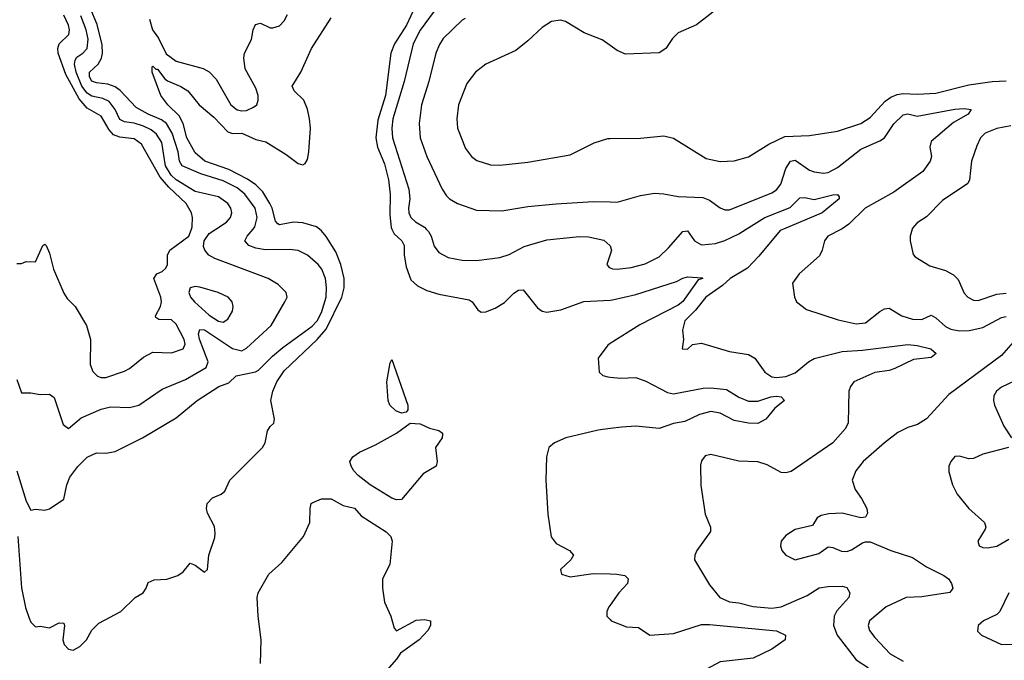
# Model space of a CAD drawing. Header units: inches. Extents: x 1694797 to 1849917, y 907313 to 1017959.
# Tile 345 of 656: x 1727482 to 1731682, y 988162 to 990893. Entities that reach past the tile are written whole.
import ezdxf

# ---------------------------------------------------------------- set-up
doc = ezdxf.new("R2010")
doc.units = ezdxf.units.IN
doc.header["$MEASUREMENT"] = 0
for name, color, linetype in [('B7928', 7, 'Continuous'), ('B7929', 7, 'Continuous'), ('B7938', 7, 'Continuous'), ('B7939', 7, 'Continuous')]:
    doc.layers.add(name, color=color, linetype=linetype)

msp = doc.modelspace()

# ---------------------------------------------------------------- linework, layer by layer
at = {"layer": 'B7928', "color": 5}
for points, elevation in [([(1727470, 989854), (1727490, 989854), (1727510, 989862.8), (1727550, 989861), (1727581.2, 989930), (1727590, 989936.3), (1727595.5, 989930), (1727610, 989898), (1727627.2, 989830), (1727670, 989727.7), (1727685.2, 989705.2), (1727719.6, 989670), (1727767.6, 989590), (1727784.2, 989530), (1727782.8, 989422.8), (1727793.6, 989393.6), (1727813.7, 989373.7), (1727830, 989367.9), (1727850, 989368), (1727930, 989394.6), (1727950, 989405.7), (1728010, 989454.3), (1728050, 989475.8), (1728130, 989472.8), (1728179.1, 989490), (1728188.3, 989510), (1728183.2, 989530), (1728150, 989595.1), (1728130, 989613.1), (1728075.2, 989615.2), (1728063.5, 989623.5), (1728062, 989630), (1728082.2, 989670), (1728086.9, 989690), (1728084.7, 989710), (1728054.3, 989790), (1728067, 989810), (1728090, 989819.5), (1728105.9, 989834.1), (1728112.5, 989850), (1728112.7, 989890), (1728122.5, 989910), (1728203.8, 989970), (1728214.5, 990000)], 780), ([(1727470, 989359.3), (1727490, 989303), (1727530, 989303), (1727570, 989295.5), (1727610, 989296.3), (1727630, 989282), (1727667.5, 989167.5), (1727690, 989150.2), (1727743.9, 989196.1), (1727830, 989232.5), (1727870, 989242.1), (1727950, 989239.6), (1727990, 989249.6), (1728090, 989318.2), (1728190, 989359.8), (1728277.3, 989410), (1728285.6, 989434.4), (1728249.4, 989530.6), (1728245.4, 989554.6), (1728250, 989572.3), (1728270, 989570.7), (1728390, 989491.9), (1728430, 989482.2), (1728450, 989492.5), (1728554.5, 989590), (1728613.8, 989690), (1728622.4, 989710), (1728618.5, 989730), (1728584.6, 989764.6), (1728542, 989790), (1728314.8, 989874.8), (1728288.4, 989890), (1728271.9, 989910), (1728266.2, 989926.2), (1728268.9, 989950), (1728290, 989981.3), (1728318.9, 990000)], 760), ([(1727470.1, 988970), (1727510, 988841.3), (1727530, 988801.6), (1727550, 988806), (1727590, 988801.6), (1727610, 988808), (1727670, 988848.8), (1727683.4, 988910), (1727696.8, 988943.2), (1727730, 988987.9), (1727770, 989028.2), (1727810, 989047.3), (1727850, 989045.5), (1727890, 989053), (1728006.6, 989110), (1728150, 989195.6), (1728239.7, 989270), (1728332, 989330), (1728374.6, 989345.4), (1728405.7, 989374.3), (1728487.5, 989392.5), (1728500.9, 989399.1), (1728560.9, 989459.1), (1728604.5, 989495.5), (1728730, 989586.6), (1728751, 989610), (1728770, 989645.1), (1728789.5, 989710), (1728791.3, 989751.3), (1728786.4, 989790), (1728770.6, 989830), (1728754.6, 989850), (1728710, 989888.9), (1728670, 989908.9), (1728633.6, 989913.6), (1728530, 989912.3), (1728490, 989918.8), (1728459.8, 989930), (1728442, 989950), (1728452.8, 989970), (1728477.5, 990000)], 740), ([(1727474.4, 988690), (1727490.5, 988470.5), (1727506.8, 988386.8), (1727522.5, 988342.5), (1727530, 988324.9), (1727550, 988305.5), (1727570, 988308), (1727610, 988300.5), (1727650, 988322), (1727670, 988321), (1727673.4, 988310), (1727667, 988250), (1727672.4, 988230), (1727690, 988210.2), (1727710, 988205), (1727738.4, 988221.6), (1727767.9, 988250), (1727790, 988290.8), (1727820.1, 988319.9), (1727914, 988370), (1727975.3, 988430), (1728008.7, 988450), (1728022, 988470), (1728030, 988494), (1728055.3, 988504.7), (1728110, 988507.7), (1728156.6, 988523.4), (1728180.1, 988539.9), (1728210, 988576), (1728230, 988567.7), (1728270, 988537.6), (1728283.6, 988550), (1728288.7, 988610), (1728314.7, 988685.3), (1728316.3, 988703.7), (1728312.6, 988732.6), (1728283.9, 988790), (1728278.9, 988810), (1728281.7, 988830), (1728304.9, 988855.1), (1728341.2, 988870), (1728356.6, 988883.4), (1728378.7, 988930), (1728518.3, 989070), (1728528.7, 989090), (1728539.4, 989140.6), (1728550, 989158.9), (1728566.2, 989173.8), (1728568.7, 989190), (1728554, 989270), (1728562.4, 989310), (1728578.5, 989350), (1728610, 989396.4), (1728750.5, 989529.5), (1728790, 989574.1), (1728856.7, 989710), (1728866.6, 989750), (1728865.8, 989790), (1728852.6, 989850), (1728830, 989903.2), (1728790, 989969.2), (1728770, 989993.1), (1728761.3, 990000)], 720), ([(1729070.1, 990000), (1729079.7, 989979.7), (1729112.7, 989950), (1729122.7, 989930), (1729122.7, 989890), (1729130, 989839.3), (1729150, 989784.1), (1729178.2, 989758.2), (1729219.3, 989739.3), (1729270, 989723.2), (1729398.8, 989698.8), (1729412, 989690), (1729435.8, 989655.8), (1729450, 989646.7), (1729470, 989647.6), (1729510, 989663.6), (1729550, 989687.1), (1729590, 989726.7), (1729610, 989740.3), (1729630, 989742), (1729690, 989664.2), (1729710, 989650.2), (1729730, 989646.8), (1729790, 989655.9), (1729887.9, 989692.1), (1730000, 989697.8)], 720), ([(1729216.2, 990000), (1729225.5, 989990), (1729236.8, 989970), (1729250, 989928.2), (1729270, 989900.9), (1729310, 989879.7), (1729370, 989867.5), (1729430, 989866.8), (1729530, 989879.8), (1729570, 989892.7), (1729634.3, 989925.7), (1729730, 989955.3), (1729870, 989969.4), (1729908, 989968), (1729972.9, 989952.9), (1729999.5, 989930), (1730000, 989928.5)], 740), ([(1730000, 989892.7), (1729986, 989850), (1729997, 989837), (1730000, 989835.5)], 740), ([(1730000, 989512.1), (1729990, 989505.8), (1729949.3, 989450), (1729953, 989390), (1729970, 989376.4), (1729991.3, 989370), (1730000, 989369.1)], 720), ([(1730000, 989149.9), (1729950, 989143.5), (1729811.6, 989110), (1729763.6, 989090), (1729739.1, 989070), (1729729.4, 989030), (1729726.3, 988930), (1729734.5, 988785.5), (1729749, 988689), (1729770, 988659.6), (1729827.3, 988630), (1729844, 988610), (1729833.4, 988590), (1729788.2, 988550), (1729793.4, 988530), (1729830, 988517.7), (1729927.4, 988532.6), (1730000, 988530.5)], 720), ([(1728508.9, 988148.9), (1728511.7, 988250), (1728499.3, 988350), (1728495.7, 988430), (1728498.9, 988450), (1728545.5, 988530), (1728600.8, 988579.2), (1728692.9, 988690), (1728719.8, 988750), (1728721.5, 988810), (1728725.4, 988830), (1728730, 988833.6), (1728770, 988850.7), (1728810, 988850.5), (1728861.5, 988821.5), (1728910.2, 988810.2), (1728938.8, 988778.8), (1729045.8, 988710), (1729064.9, 988690), (1729070.2, 988670), (1729060.7, 988570), (1729030.2, 988510), (1729029.2, 988470), (1729037.7, 988410), (1729064.6, 988350), (1729078.7, 988298.7), (1729090, 988288), (1729173.5, 988333.5), (1729210, 988336.5), (1729234.8, 988330), (1729234, 988310), (1729222.8, 988290), (1729185.5, 988250), (1729106.9, 988193.1), (1729090, 988167.6), (1729006.9, 988073.1)], 680), ([(1730000, 988397.7), (1729994.6, 988390), (1729986, 988370), (1729986, 988350), (1730000, 988335.6)], 720)]:
    msp.add_lwpolyline(points, dxfattribs=dict(at, elevation=elevation))
for points, elevation in [([(1728230, 989755.4), (1728209.5, 989750.5), (1728203.5, 989730), (1728211.5, 989710), (1728227.2, 989690), (1728290, 989634.1), (1728330, 989607.9), (1728350, 989603.2), (1728370, 989615.8), (1728389.7, 989650), (1728392.4, 989670), (1728388, 989690), (1728371.1, 989710), (1728329.4, 989730), (1728250, 989752.2)], 780), ([(1729110, 989216.1), (1729086.2, 989226.2), (1729061.6, 989250), (1729054, 989270), (1729048, 989350), (1729062.7, 989430), (1729070, 989444.7), (1729137.7, 989250), (1729137.6, 989230), (1729130, 989219.7)], 680), ([(1729090, 988847), (1729070, 988852.9), (1728976.5, 988910), (1728926, 988950), (1728907.8, 988970), (1728895.6, 988990), (1728890, 989010.4), (1728903.1, 989030), (1728931.8, 989050), (1728999.3, 989080.7), (1729088.8, 989131.2), (1729147.4, 989172.6), (1729190, 989170.1), (1729230, 989151.8), (1729270, 989142), (1729286, 989130), (1729286, 989126), (1729284.2, 989110), (1729255.5, 989070), (1729262.8, 989010), (1729258.8, 988990), (1729202.5, 988957.5), (1729110, 988848.4)], 680)]:
    msp.add_lwpolyline(points, close=True, dxfattribs=dict(at, elevation=elevation))
at = {"layer": 'B7929', "color": 5}
for points, elevation in [([(1729187.2, 990990), (1729131.3, 990870), (1729080.7, 990790), (1729065.2, 990750), (1729041.9, 990570), (1729010, 990465.1), (1729001, 990390), (1729008.7, 990350), (1729038.5, 990278.5), (1729055.7, 990210), (1729062.7, 990150), (1729061.3, 990061.3), (1729066.9, 990006.9), (1729070.1, 990000)], 720), ([(1728477.5, 990000), (1728485.7, 990010), (1728495, 990050), (1728485.9, 990090), (1728442.8, 990150), (1728410, 990175.9), (1728350, 990206.6), (1728255.3, 990235.3), (1728175, 990270), (1728163.5, 990290), (1728157.7, 990330), (1728132.6, 990410), (1728107.8, 990450), (1728086.5, 990466.5), (1728030, 990490.6), (1727978.8, 990518.8), (1727911.2, 990591.2), (1727890, 990607.2), (1727858.6, 990618.6), (1727810, 990623.6), (1727790, 990630.6), (1727779.5, 990650), (1727780.1, 990670), (1727816.7, 990703.3), (1727831.5, 990728.5), (1727835.7, 990750), (1727834.1, 990785.9), (1727812.9, 990872.9), (1727783, 990943)], 740), ([(1729250.1, 990930), (1729190, 990848.4), (1729161, 990790), (1729121.6, 990630), (1729073.5, 990470), (1729069, 990430), (1729071.8, 990390), (1729141.9, 990170), (1729146.5, 990130), (1729140.1, 990090), (1729141.7, 990070), (1729150.1, 990050.1), (1729170, 990031.8), (1729208.4, 990008.4), (1729216.2, 990000)], 740), ([(1728214.5, 990000), (1728218, 990010), (1728219.4, 990050), (1728215.1, 990070), (1728192.1, 990110), (1728119, 990179), (1728082.1, 990222.1), (1728002.4, 990362.4), (1727970, 990384.7), (1727910, 990392), (1727882.9, 990402.9), (1727864, 990424), (1727830, 990482), (1727770, 990515.5), (1727735.5, 990555.5), (1727679.3, 990659.3), (1727646.7, 990750), (1727644.9, 990770), (1727650.4, 990789.6), (1727691.6, 990830), (1727694.5, 990850), (1727691.1, 990870), (1727670, 990911.8)], 780), ([(1728318.9, 990000), (1728365, 990030), (1728381.8, 990050), (1728386.9, 990070), (1728382.3, 990090), (1728370, 990109.8), (1728330, 990138.5), (1728230, 990161.1), (1728150, 990210.3), (1728128.8, 990230), (1728104.5, 990270), (1728088.1, 990370), (1728065.1, 990405.1), (1728043, 990423), (1728010, 990439.2), (1727970, 990452.5), (1727930, 990457.1), (1727910, 990467.2), (1727890, 990510.5), (1727863.8, 990543.8), (1727837.5, 990557.5), (1727790, 990567.3), (1727770, 990579.2), (1727747.5, 990610), (1727722.8, 990670), (1727715.9, 990704.1), (1727719, 990721), (1727726.7, 990733.3), (1727752.2, 990750), (1727769.4, 990770), (1727774.7, 990810), (1727765.5, 990850), (1727743.4, 990910)], 760), ([(1728035.4, 990895.4), (1728048.6, 990850), (1728073.7, 990813.7), (1728107, 990747), (1728150, 990716.3), (1728264.4, 990684.4), (1728290.8, 990670.8), (1728319.8, 990639.8), (1728383.2, 990530), (1728410, 990509.1), (1728430, 990504.4), (1728450, 990506.5), (1728480.1, 990519.9), (1728493.6, 990530), (1728499.7, 990550), (1728499.3, 990570), (1728490, 990601.6), (1728444, 990684), (1728438.4, 990730), (1728441.4, 990750), (1728470.7, 990809.3), (1728478.5, 990850), (1728487.7, 990872.3), (1728510, 990878.7), (1728550, 990858.7), (1728562, 990858), (1728590, 990866.7), (1728610, 990888.4), (1728624.5, 990915.5)], 740), ([(1728761.3, 990000), (1728748.7, 990010), (1728690, 990026.9), (1728650, 990029.5), (1728590, 990018.7), (1728582.9, 990022.9), (1728573.8, 990033.8), (1728559, 990090), (1728549.2, 990110), (1728518.7, 990158.7), (1728489.7, 990189.7), (1728453.7, 990213.7), (1728374, 990254), (1728272.4, 990290), (1728230, 990325.5), (1728194.7, 990390), (1728179.1, 990450), (1728162.9, 990482.9), (1728114.8, 990530), (1728084.7, 990570), (1728048, 990670), (1728047.5, 990692.5), (1728050, 990694.8), (1728062.4, 990682.4), (1728070, 990682.4), (1728101, 990641), (1728112.6, 990632.6), (1728170, 990608.5), (1728199.2, 990590), (1728247.5, 990530), (1728310, 990477.6), (1728370, 990414.6), (1728390, 990408.5), (1728430, 990408.7), (1728490, 990382.8), (1728532.7, 990372.7), (1728618.7, 990318.7), (1728670, 990279.5), (1728690, 990273.8), (1728699.4, 990280.6), (1728710, 990297.3), (1728715.5, 990330), (1728722.2, 990430), (1728718, 990470), (1728710, 990512), (1728694.4, 990550), (1728653.5, 990590), (1728644.2, 990610), (1728681.4, 990670), (1728726.2, 990770), (1728810, 990900.3)], 720), ([(1729382.3, 990897.7), (1729369, 990891), (1729287.7, 990812.3), (1729272.2, 990787.8), (1729257.7, 990750), (1729227.5, 990630), (1729195.9, 990530), (1729186.2, 990450), (1729190.2, 990390), (1729219.3, 990310), (1729284.5, 990170), (1729302.8, 990142.8), (1729315.3, 990130), (1729350, 990110.2), (1729430, 990081.3), (1729538.5, 990078.5), (1729650, 990096.8), (1729770, 990108.7), (1729930, 990117.5), (1730000, 990116.1)], 760), ([(1730000, 990782.9), (1729966.6, 990806.6), (1729890, 990837), (1729810, 990885), (1729789.4, 990890.6), (1729750, 990885.3), (1729710, 990860.3), (1729650, 990803.5), (1729597.7, 990762.3), (1729470, 990703.9), (1729426.5, 990670), (1729390, 990620.7), (1729353.4, 990530), (1729346.5, 990470), (1729349.3, 990430), (1729383.9, 990343.9), (1729408.9, 990310), (1729432.4, 990292.4), (1729490, 990274.7), (1729530, 990272.8), (1729650, 990285.2), (1729830, 990317.7), (1729931.8, 990368.2), (1729990, 990386.7), (1730000, 990386.8)], 780)]:
    msp.add_lwpolyline(points, dxfattribs=dict(at, elevation=elevation))
at = {"layer": 'B7938', "color": 5}
for points, elevation in [([(1730000, 989835.5), (1730010, 989830.4), (1730030.3, 989830.3), (1730090, 989836.9), (1730150, 989852.2), (1730210, 989882.7), (1730250, 989920.2), (1730310, 989990.3), (1730330, 989992.4), (1730359.7, 989950), (1730390, 989933), (1730450, 989938.6), (1730490, 989952), (1730550, 989980.6), (1730581, 990000)], 740), ([(1730739.2, 990000), (1730725.7, 989994.3), (1730634.7, 989885.3), (1730585.9, 989834.1), (1730512.9, 989790), (1730480, 989760), (1730408.8, 989710), (1730364.7, 989655.3), (1730319.6, 989610), (1730308.4, 989570), (1730314, 989530), (1730307.7, 989490), (1730330, 989488.5), (1730351.5, 989508.5), (1730390, 989513.7), (1730510, 989478.7), (1730590, 989466.3), (1730617.1, 989450), (1730660.7, 989390), (1730690.3, 989370.3), (1730710, 989368), (1730750, 989372.6), (1730790, 989388.1), (1730845.9, 989434.1), (1730870, 989448.1), (1730990, 989478.1), (1731076.1, 989483.9), (1731270, 989508.2), (1731310, 989504.3), (1731368.4, 989490), (1731391.6, 989470), (1731370, 989452.9), (1731294.9, 989445.1), (1731214, 989406), (1731190, 989397.4), (1731130, 989388.5), (1731040.4, 989350), (1731024.9, 989330), (1731018, 989310), (1731015.1, 989175.1), (1731003.8, 989150), (1730950.2, 989090), (1730773.2, 988966.8), (1730750, 988960.8), (1730730, 988962.6), (1730670, 988995.2), (1730630, 989007.8), (1730550, 989010.6), (1730430, 989039.9), (1730405.9, 989034.1), (1730390, 989012.8), (1730385.6, 988994.4), (1730387.3, 988907.3), (1730405.8, 988785.8), (1730428.4, 988730), (1730428.2, 988711.8), (1730370.4, 988630), (1730361.3, 988610), (1730360.4, 988590), (1730424.2, 988484.2), (1730468.7, 988430), (1730510, 988411.7), (1730550, 988407.1), (1730610, 988391.9), (1730690, 988384.8), (1730730.3, 988389.7), (1730840.9, 988439.1), (1730891.7, 988471.7), (1730930, 988477.3), (1730990, 988477.9), (1731010, 988473.2), (1731022.7, 988450), (1731018.7, 988430), (1730967.4, 988372.6), (1730955.4, 988350), (1730952.4, 988310), (1730968.1, 988270), (1731050, 988164.7), (1731102.3, 988130)], 740), ([(1730986.5, 990000), (1730928.2, 989970), (1730914.4, 989950), (1730904.9, 989910), (1730894, 989886), (1730806, 989810), (1730778.8, 989770), (1730787.3, 989710), (1730794.8, 989690), (1730838, 989658), (1730973.2, 989613.2), (1731050, 989596.9), (1731090, 989600.7), (1731150, 989649.3), (1731170, 989661), (1731190, 989663.2), (1731244.2, 989630), (1731290, 989616.2), (1731330, 989615.5), (1731370, 989633.4), (1731390, 989622.8), (1731430, 989585.1), (1731454, 989574), (1731490, 989566.6), (1731531.2, 989568.8), (1731590, 989580.9), (1731670, 989623.6), (1731690, 989627.3)], 760), ([(1731288.9, 990000), (1731280.4, 989970), (1731280.4, 989950), (1731292.4, 989892.4), (1731301.7, 989881.7), (1731364.5, 989844.5), (1731430, 989823.6), (1731464.9, 989804.9), (1731485, 989785), (1731510, 989727.7), (1731525.5, 989710), (1731550, 989697.4), (1731570, 989695.8), (1731650, 989723.2), (1731690, 989727.5)], 780), ([(1730000, 989928.5), (1730005.7, 989910), (1730000, 989892.7)], 740), ([(1730000, 989697.8), (1730010, 989698.4), (1730110, 989721.5), (1730283.3, 989776.7), (1730310, 989791.8), (1730330, 989797.1), (1730392.7, 989792.7), (1730396.3, 989790), (1730376.4, 989783.6), (1730310, 989691.7), (1730290, 989676.2), (1730127.7, 989592.3), (1730000, 989512.1)], 720), ([(1731728.7, 989530), (1731670, 989461), (1731444.4, 989295.6), (1731350, 989191.6), (1731311.9, 989168.1), (1731270, 989155), (1731227.1, 989132.9), (1731170.2, 989090), (1731079, 989010), (1731048.5, 988970), (1731032.4, 988930), (1731045.3, 988890), (1731072.5, 988852.5), (1731095.3, 988810), (1731098.7, 988790), (1731090, 988772.7), (1731070, 988769.7), (1730990, 988789.8), (1730933.7, 988786.3), (1730900.9, 988779.1), (1730883.8, 988770), (1730862.8, 988737.2), (1730790, 988719.7), (1730750, 988693.6), (1730730.4, 988670), (1730727.2, 988650), (1730733, 988630), (1730750, 988610.6), (1730790, 988590.4), (1730890, 988618), (1730930, 988645.5), (1730950, 988643.7), (1730987.4, 988627.4), (1731010, 988626.6), (1731030, 988633.2), (1731077.3, 988662.7), (1731090, 988667.7), (1731110, 988667.7), (1731197.1, 988630), (1731290, 988600.2), (1731350, 988560.9), (1731424.2, 988524.2), (1731443.6, 988510), (1731456.9, 988490), (1731462.4, 988470), (1731449.3, 988450.7), (1731330, 988433), (1731263.1, 988430), (1731177.7, 988390), (1731106.3, 988330), (1731100.3, 988310), (1731106.5, 988290), (1731130, 988259.5), (1731194.9, 988190), (1731250, 988158.6)], 760), ([(1730000, 989369.1), (1730044.3, 989364.3), (1730110, 989367.4), (1730152, 989352), (1730244.4, 989304.4), (1730270, 989297.7), (1730397.4, 989322.6), (1730430, 989324), (1730496.7, 989316.7), (1730550, 989283.6), (1730590, 989267.5), (1730630, 989267.1), (1730685.7, 989285.7), (1730708.2, 989288.2), (1730730, 989285.2), (1730744.4, 989270), (1730702.9, 989237.1), (1730665, 989190), (1730630, 989172.3), (1730590, 989173.7), (1730530, 989184.3), (1730470, 989215.3), (1730430, 989222.2), (1730381.2, 989210), (1730319.1, 989180.9), (1730270, 989171.4), (1730210, 989150.5), (1730110, 989160.4), (1730050, 989156.3), (1730000, 989149.9)], 720), ([(1731754.1, 989365.9), (1731670, 989326.6), (1731648.8, 989310), (1731637.4, 989290), (1731635.6, 989270), (1731640.3, 989250), (1731679.7, 989159.7), (1731711.7, 989110)], 780), ([(1731698.8, 989070), (1731590, 989040.4), (1731550, 989022.8), (1731530, 989020.6), (1731490, 989032.5), (1731470, 989031.6), (1731452.8, 989010), (1731445.5, 988990), (1731445.5, 988965.5), (1731460.3, 988910), (1731481.1, 988870), (1731530.3, 988810), (1731597.6, 988750), (1731602.4, 988730), (1731599.2, 988720.8), (1731568.4, 988670), (1731574.8, 988650), (1731590, 988643.1), (1731610, 988642), (1731650, 988648.9), (1731701.1, 988678.9)], 780), ([(1730000, 988530.5), (1730029.6, 988529.6), (1730063.4, 988523.4), (1730078, 988510), (1730074.4, 988490), (1730036.9, 988450), (1730000, 988397.7)], 720), ([(1731700.5, 988450), (1731662.6, 988370), (1731650, 988357.4), (1731593, 988330), (1731570, 988311.2), (1731566.8, 988286.8), (1731584, 988270), (1731670.2, 988230.2), (1731870, 988231.6)], 780), ([(1730000, 988335.6), (1730005.5, 988330), (1730070, 988305.4), (1730121.8, 988301.8), (1730170, 988269.5), (1730270, 988276.1), (1730390, 988314.8), (1730424.7, 988315.3), (1730710, 988287.9), (1730748.4, 988270), (1730747, 988250), (1730690.2, 988210), (1730610, 988171.1), (1730470, 988155.3), (1730390, 988113.1), (1730290, 988091.7), (1730230, 988070.9), (1730205.7, 988054.3), (1730158.1, 988001.9), (1730130, 987987), (1730046.8, 987986.8), (1730001.8, 988001.8), (1730000, 988002.1)], 720)]:
    msp.add_lwpolyline(points, dxfattribs=dict(at, elevation=elevation))
at = {"layer": 'B7939', "color": 5}
for points, elevation in [([(1730470, 990949.8), (1730369.3, 990870.7), (1730290, 990836.4), (1730267, 990813), (1730237.6, 990770), (1730208.9, 990751.1), (1730065.9, 990745.9), (1730030, 990761.7), (1730000, 990782.9)], 780), ([(1730000, 990386.8), (1730130, 990388), (1730230, 990397.3), (1730270, 990388.5), (1730410, 990300.9), (1730470, 990288.4), (1730530, 990291.1), (1730590, 990308.3), (1730677.2, 990362.8), (1730745.2, 990394.8), (1730850, 990399), (1730970, 990418.2), (1731070, 990450.2), (1731110, 990475.8), (1731174, 990546), (1731197.2, 990562.8), (1731225.2, 990574.8), (1731250, 990578.7), (1731310, 990575.8), (1731390, 990579.6), (1731530, 990615.8), (1731630, 990630.2), (1731690, 990632.5)], 780), ([(1730000, 990116.1), (1730030, 990115.5), (1730130, 990144.3), (1730190, 990153.4), (1730230, 990151.2), (1730290, 990139.4), (1730395.2, 990135.2), (1730423.8, 990123.8), (1730470, 990091.5), (1730490, 990082.8), (1730510, 990082.4), (1730690, 990154.4), (1730710, 990167.6), (1730728, 990192), (1730750, 990259.1), (1730770, 990290.1), (1730790, 990294.8), (1730850, 990252.1), (1730870, 990244.2), (1730910, 990238.4), (1730930, 990241.7), (1730970, 990263.1), (1731070, 990341.7), (1731150, 990376), (1731170, 990389.6), (1731210, 990449.4), (1731250, 990487.2), (1731270, 990491.8), (1731310, 990482.4), (1731470, 990512), (1731510, 990514.4), (1731540.7, 990510), (1731527, 990490), (1731464.6, 990455.4), (1731370, 990374.5), (1731363.2, 990350), (1731370.3, 990310), (1731365.5, 990290), (1731334.7, 990245.3), (1731210, 990157.2), (1731087.7, 990090), (1731018, 990022), (1730990, 990001.8), (1730986.5, 990000)], 760), ([(1731710, 990440.2), (1731650, 990429.9), (1731600.3, 990410), (1731579.7, 990390), (1731564, 990356), (1731542, 990290), (1731532.9, 990210), (1731525.6, 990194.4), (1731417.4, 990122.6), (1731350, 990053.3), (1731310, 990026.6), (1731290, 990004), (1731288.9, 990000)], 780), ([(1730581, 990000), (1730660.8, 990050), (1730768.2, 990091.8), (1730810, 990133), (1730830, 990135), (1730870, 990126.6), (1730950, 990146.4), (1730970, 990147.3), (1730977.7, 990137.7), (1730976.5, 990130), (1730904.7, 990070), (1730739.2, 990000)], 740)]:
    msp.add_lwpolyline(points, dxfattribs=dict(at, elevation=elevation))

doc.saveas('drawing.dxf')
